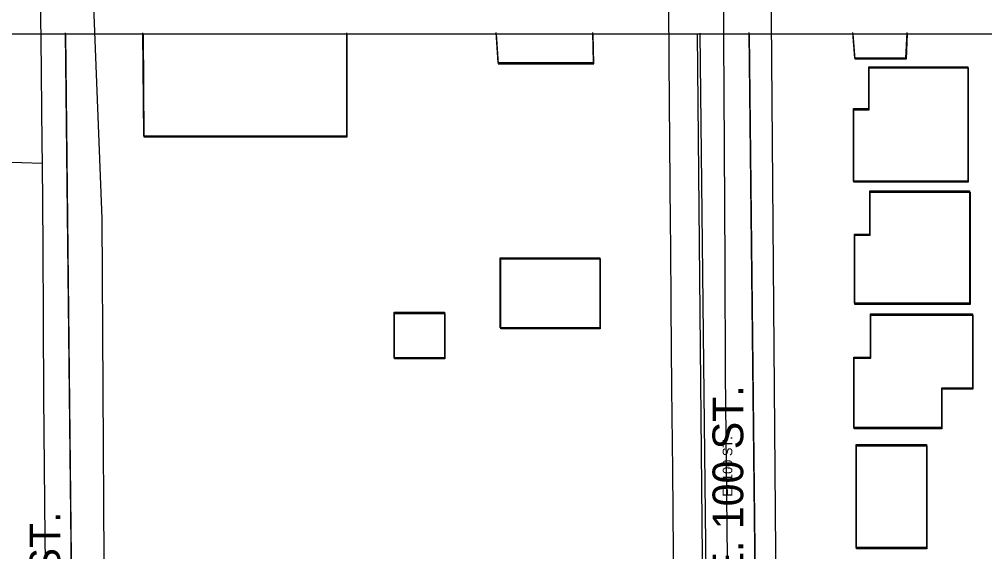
# Model space of a CAD drawing. Extents: x -25029 to 2274964, y -81170 to 687028.
# Drawn here: x 2685.5 to 3156.5, y -65001.2 to -64741.3 of the extents above; entities that cross this region are included whole.
import ezdxf

# ---------------------------------------------------------------- set-up
doc = ezdxf.new("R2010")
doc.units = 0
for name, color, linetype in [('60', 7, 'Continuous'), ('81911BEA - RW_X_Fee_RW', 7, 'Continuous'), ('BLDG', 7, 'Continuous'), ('GE_X_CL_2000', 7, 'Continuous'), ('ROAD', 7, 'Continuous'), ('ROAD-NAME', 7, 'Continuous')]:
    doc.layers.add(name, color=color, linetype=linetype)

msp = doc.modelspace()

# ---------------------------------------------------------------- linework, layer by layer
at = {"layer": '60'}
msp.add_lwpolyline([(251.64, -64748.36), (5251.64, -64748.36), (5251.64, -68748.36), (251.64, -68748.36)], close=True, dxfattribs=at)
at = {"layer": '81911BEA - RW_X_Fee_RW'}
msp.add_line((2725.84, -64838.48), (2721.87, -64734.88), dxfattribs=at)
for points in [[(3006.85, -65268.91), (3005.69, -65132.92), (3005.61, -65122.92), (3005.26, -65081.35), (3004.92, -65041.35), (3004.58, -65001.35), (3004.24, -64961.35), (3003.9, -64921.35), (3003.73, -64901.35), (3003.56, -64881.35), (3003.31, -64851.35), (3003.22, -64841.36), (3002.88, -64801.36), (3002.54, -64761.36), (3002.5, -64756.36), (3002.21, -64721.36)], [(3056.88, -65272.64), (3055.69, -65132.65), (3055.61, -65122.65), (3055.26, -65081.25), (3054.92, -65041.25), (3054.58, -65001.25), (3054.24, -64961.25), (3054.07, -64941.25), (3053.9, -64921.25), (3053.56, -64881.25), (3053.22, -64841.26), (3053.05, -64821.26), (3052.88, -64801.26), (3052.55, -64761.26), (3052.21, -64721.26)], [(2727.68, -65140.52), (2727.36, -65088.47), (2725.84, -64838.48)]]:
    msp.add_lwpolyline(points, dxfattribs=at)
at = {"layer": 'BLDG'}
for points in [[(2745.63, -64747.81), (2746.04, -64798.16), (2845.24, -64798.15), (2845.31, -64747.8)], [(2745.83, -64748.36), (2746.23, -64798.71), (2845.43, -64798.71), (2845.51, -64748.36)], [(2917.92, -64747.79), (2918.91, -64762.41), (2965.59, -64762.4), (2965.32, -64747.78)], [(2918.12, -64748.36), (2919.11, -64762.98), (2965.79, -64762.98), (2965.52, -64748.36)], [(3118.45, -64747.76), (3117.89, -64760.19), (3093.07, -64760.2), (3092.08, -64747.77)], [(3118.65, -64748.36), (3118.09, -64760.79), (3093.27, -64760.79), (3092.28, -64748.36)]]:
    msp.add_lwpolyline(points, dxfattribs=at)
for points in [[(3148.26, -64820.25), (3092.44, -64820.26), (3092.43, -64784.87), (3099.97, -64784.87), (3099.97, -64764.41), (3148.25, -64764.4)], [(3148.45, -64820.85), (3092.63, -64820.85), (3092.63, -64785.46), (3100.17, -64785.46), (3100.17, -64765), (3148.45, -64765)], [(3149.13, -64879.85), (3092.99, -64879.86), (3092.98, -64846.14), (3100.44, -64846.14), (3100.44, -64825.09), (3149.12, -64825.08)], [(3149.31, -64880.45), (3093.17, -64880.45), (3093.17, -64846.73), (3100.63, -64846.73), (3100.63, -64825.68), (3149.31, -64825.68)], [(2968.69, -64891.87), (2920.15, -64891.88), (2920.14, -64857.68), (2968.68, -64857.67)], [(2968.87, -64892.45), (2920.33, -64892.45), (2920.33, -64858.25), (2968.87, -64858.25)], [(2892.94, -64884.29), (2892.94, -64906.5), (2868.29, -64906.5), (2868.29, -64884.29)], [(2893.12, -64884.86), (2893.12, -64907.07), (2868.47, -64907.07), (2868.47, -64884.86)], [(3150.51, -64921.32), (3135.35, -64921.32), (3135.35, -64940.62), (3092.58, -64940.63), (3092.58, -64906.17), (3100.77, -64906.17), (3100.77, -64885.05), (3150.51, -64885.04)], [(3150.69, -64921.92), (3135.53, -64921.92), (3135.53, -64941.22), (3092.76, -64941.22), (3092.76, -64906.76), (3100.95, -64906.76), (3100.95, -64885.64), (3150.69, -64885.64)], [(3128, -64948.92), (3128.01, -64999.13), (3093.8, -64999.14), (3093.79, -64948.93)], [(3128.18, -64949.52), (3128.18, -64999.73), (3093.97, -64999.73), (3093.97, -64949.52)]]:
    msp.add_lwpolyline(points, close=True, dxfattribs=at)
at = {"layer": 'GE_X_CL_2000'}
for points in [[(3025.43, -64152.68), (3025.28, -64183.39), (3025.77, -64223.31), (3025.83, -64247.11), (3026.12, -64294.91), (3026.69, -64389.31), (3027.09, -64433.92), (3027.15, -64440.4), (3027.88, -64514.88), (3028.59, -64599.9), (3028.67, -64697.42), (3029.36, -64803.89), (3029.67, -64860.87), (3029.79, -64914.5), (3030.85, -65004.21), (3031.19, -65105.98), (3032.17, -65195.42), (3032.44, -65267.08), (3032.85, -65307.61)], [(2664.22, -64158.1), (2664.64, -64177.62), (2666, -64212.64), (2666.86, -64225.25), (2668.66, -64244.04), (2671, -64262.95), (2684.45, -64347.9), (2687.22, -64367.25), (2689.73, -64386.64), (2691.14, -64402.78), (2692.3, -64418.93), (2693.32, -64437.53), (2693.88, -64451.28), (2694.32, -64467.47), (2694.5, -64483.67), (2694.43, -64499.86), (2694.88, -64581.74), (2694.68, -64679.54), (2695.97, -64750.43), (2696.5, -64801.97), (2696.59, -64811.58)], [(2636.96, -64809.6), (2696.59, -64811.58)], [(2696.59, -64811.58), (2696.99, -64851.71), (2697.24, -64925.32), (2697.96, -64994.47), (2698.63, -65039.38)]]:
    msp.add_lwpolyline(points, dxfattribs=at)
at = {"layer": 'ROAD'}
for p, q in [((3023.29, -65263.03), (3017.59, -64748.04)), ((3047.46, -65278.11), (3041.59, -64747.77))]:
    msp.add_line(p, q, dxfattribs=at)
for points in [[(2711.89, -65100.56), (2707.95, -64747.81)], [(3016.16, -64748.36), (3021.2, -65275.67), (3019.48, -65282.62), (3015.81, -65287.91), (3011.04, -65290.17), (3001.35, -65291.71), (2741.4, -65294.77), (2731.34, -65293.43), (2723.44, -65288.68), (2717.49, -65281.9), (2715.08, -65274.24), (2714.69, -65264.76), (2712.64, -65154.75), (2708.15, -64748.36)], [(3336.03, -64747.74), (3340.39, -65269.36), (3339.39, -65275.22), (3336.95, -65280), (3333.63, -65283.63), (3330.1, -65286.39), (3317.81, -65288.01), (3060.1, -65291.1), (3053.87, -65288.15), (3049.22, -65283.61), (3047.47, -65279.78), (3041.59, -64747.77)], [(3336.23, -64748.36), (3340.53, -65269.98), (3339.53, -65275.84), (3337.09, -65280.62), (3333.77, -65284.25), (3330.23, -65287.01), (3317.94, -65288.63), (3060.23, -65291.69), (3054, -65288.74), (3049.36, -65284.2), (3047.61, -65280.37), (3041.79, -64748.36)]]:
    msp.add_lwpolyline(points, dxfattribs=at)

# ---------------------------------------------------------------- texts
at = {"layer": 'ROAD-NAME'}
for s, height, rotation, p in [('E. 100 ST.', 15, 90, (3038.67, -65014.74)), ('E. 100 ST.', 4.68, 90.007, (3033.34, -64974.37)), ('E. 98 ST.', 15, 90, (2705.49, -65065.18))]:
    msp.add_text(s, height=height, rotation=rotation, dxfattribs=at).set_placement(p)

doc.saveas('drawing.dxf')
